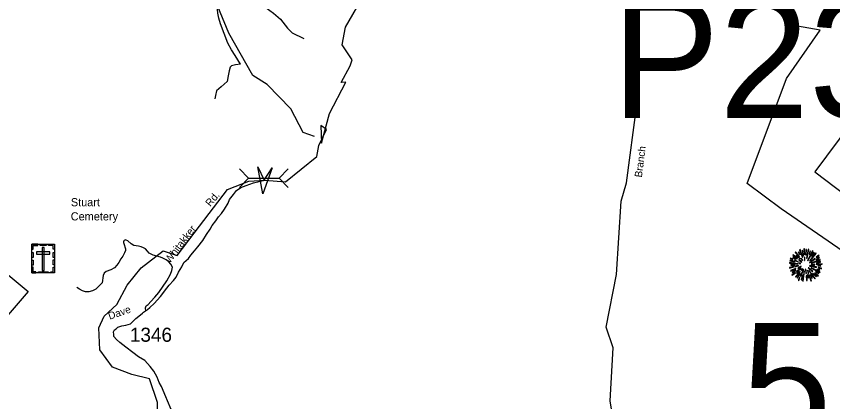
# Model space of a CAD drawing. Extents: x 884530 to 1028605, y 526725 to 653634.
# Drawn here: x 916772 to 923991, y 621419 to 624831 of the extents above; entities that cross this region are included whole.
import ezdxf

# ---------------------------------------------------------------- set-up
doc = ezdxf.new("R2010")
doc.units = 0
for name, color, linetype in [('Exist Boundary Land Use Forest National US Forest Service', 7, 'Continuous'), ('Exist Cultural Cemetery CELL', 7, 'Continuous'), ('Exist Cultural Cemetery Label', 7, 'Continuous'), ('Exist Geographical Mountain Summit CELL', 7, 'Continuous'), ('Exist Hydrographic Creek Single Shore', 7, 'Continuous'), ('Exist Hydrographic Creek Single Shore Label', 7, 'Continuous'), ('Exist Road Non-System Type 51', 7, 'Continuous'), ('Exist Road Secondary Structure Pipe Attributed CELL', 7, 'Continuous'), ('Exist Road Secondary Structure Pipe CELL', 7, 'Continuous'), ('Exist Road Secondary Structure Pipe Number Label', 7, 'Continuous'), ('Exist Road Secondary Structure Standard Bridge Number Label', 7, 'Continuous'), ('Exist Road Secondary Type 51 Attributed', 7, 'Continuous'), ('Exist Road Secondary Type 51 Label', 7, 'Continuous'), ('Exist Road Secondary Type 51 Number Label', 7, 'Continuous')]:
    doc.layers.add(name, color=color, linetype=linetype)

msp = doc.modelspace()

# ---------------------------------------------------------------- linework, layer by layer
at = {"layer": 'Exist Boundary Land Use Forest National US Forest Service'}
for points in [[(926386.9, 625477.1), (925781.4, 624682.8), (925706.3, 624584.1), (925577, 624414.6), (925572.2, 624418.2), (925506.5, 624467.1), (925360.9, 624575.6), (924915.1, 624907.8), (924572.4, 624447.3), (923832.6, 623453.6), (924382.9, 623037.8), (924152.5, 622744.8), (924131.7, 622716.3), (923536.8, 623126.4), (923234.3, 623350.9), (923584, 624281.9), (923881, 624708.4), (923630, 624753.9), (923575.3, 624877.5)], [(916505.2, 622702.7), (916876.8, 622395.6), (916552.1, 622021.5)]]:
    msp.add_lwpolyline(points, dxfattribs=at)
at = {"layer": 'Exist Cultural Cemetery CELL'}
for points in [[(916909.9, 622813.5), (917109, 622813.5), (917109, 622558.8), (916909.9, 622558.8)], [(916909.9, 622770.1), (916921.3, 622770.1), (916921.3, 622802.3), (916961.8, 622802.3), (916961.8, 622813.5), (916909.9, 622813.5)], [(916984, 622813.4), (917035.8, 622813.4), (917035.8, 622802), (916984, 622802)], [(917109.1, 622770.1), (917097.7, 622770.1), (917097.7, 622802.3), (917057.2, 622802.3), (917057.2, 622813.4), (917109.1, 622813.4)], [(916909.9, 622696), (916909.9, 622739.3), (916921.3, 622739.3), (916921.3, 622696)], [(916950.7, 622745.4), (916950.7, 622726.7), (917068.5, 622726.7), (917068.5, 622745.4)], [(917018.9, 622784.2), (917000.3, 622784.2), (917000.3, 622581.4), (917018.9, 622581.4)], [(917097.7, 622697), (917097.7, 622740.3), (917109, 622740.3), (917109, 622697)], [(916909.9, 622628.8), (916909.9, 622672.1), (916921.3, 622672.1), (916921.3, 622628.8)], [(917097.6, 622631.1), (917097.6, 622674.4), (917109, 622674.4), (917109, 622631.1)], [(916943, 622558.9), (916943, 622570.4), (916921, 622570.4), (916921, 622610.8), (916909.9, 622610.8), (916909.9, 622558.9)], [(917075.9, 622558.8), (917075.9, 622570.3), (917097.9, 622570.3), (917097.9, 622610.7), (917109, 622610.7), (917109, 622558.8)], [(916967.4, 622570.3), (917052.2, 622570.3), (917052.2, 622558.9), (916967.4, 622558.9)]]:
    msp.add_lwpolyline(points, close=True, dxfattribs=at)
at = {"layer": 'Exist Geographical Mountain Summit CELL'}
for points in [[(923638.7, 622715.4), (923678.3, 622684.8), (923680.5, 622687.1), (923642.3, 622719.8)], [(923659, 622740.1), (923695, 622702.7), (923698.3, 622705.2), (923663.1, 622744.8)], [(923667, 622712.4), (923699.7, 622683.4), (923701.9, 622685.6), (923669.9, 622717.6)], [(923686.6, 622741.6), (923702.2, 622719.8), (923704.1, 622721.2), (923690.7, 622745.6)], [(923697.5, 622763.4), (923723.7, 622696.5), (923726.6, 622697.5), (923702.6, 622765.9)], [(923731.4, 622711.4), (923733.9, 622712.1), (923724.8, 622760.1), (923720.5, 622759)], [(923736.1, 622772.8), (923740.1, 622720.8), (923743.3, 622721.2), (923741.9, 622773.9)], [(923752.1, 622718.7), (923756, 622718.7), (923759.7, 622765.9), (923754.2, 622765.9)], [(923764.1, 622690.3), (923779, 622767.3), (923773.5, 622769.2), (923760.8, 622691.1)], [(923767.3, 622668.5), (923770.3, 622666.7), (923818.9, 622751.3), (923813.5, 622755)], [(923781.8, 622725.5), (923785.1, 622724.4), (923794.6, 622751.3), (923789.9, 622753.1)], [(923788.4, 622670), (923790.6, 622667.8), (923846.2, 622732.1), (923842.2, 622736.8)], [(923825.8, 622741.6), (923804.8, 622708.1), (923807.7, 622707), (923830.2, 622738.3)], [(923846.2, 622697.9), (923848, 622695.4), (923870.9, 622711.7), (923867.2, 622715.4)], [(923610.3, 622645.2), (923682.3, 622638.3), (923682.6, 622641.2), (923610.3, 622650.3)], [(923612.9, 622666.3), (923654.3, 622656.9), (923655.4, 622660.1), (923614, 622671)], [(923615.8, 622685.6), (923638.3, 622676.9), (923639.4, 622679.8), (923617.3, 622690.7)], [(923637.6, 622696.5), (923663.4, 622680.1), (923665.6, 622682.7), (923640.5, 622700.5)], [(923654.3, 622668.5), (923684.8, 622656.5), (923685.9, 622658.7), (923656.5, 622672.6)], [(923690.7, 622674), (923715.7, 622655), (923717.9, 622657.9), (923693.2, 622677.2)], [(923691, 622644.2), (923708.1, 622642), (923708.5, 622644.2), (923691.8, 622648.5)], [(923710.3, 622687.1), (923724.1, 622670.6), (923726.2, 622672.8), (923713.5, 622690)], [(923741.5, 622699.4), (923742.9, 622670.3), (923745.5, 622670.6), (923745.5, 622699.7)], [(923785.1, 622650), (923787, 622647.4), (923835.6, 622683.4), (923832.4, 622687.8)], [(923802.2, 622647.1), (923803.3, 622644.8), (923881.4, 622673.6), (923879.6, 622678.3)], [(923846.2, 622675.1), (923873.8, 622690), (923870.9, 622695), (923844.8, 622677.6)], [(923848, 622647.1), (923884.8, 622653.6), (923883.3, 622659.1), (923846.6, 622649.3)], [(923608.9, 622607.5), (923610.3, 622602.3), (923646.3, 622612.9), (923644.1, 622616.2)], [(923618.7, 622579.8), (923621.3, 622575.2), (923666.7, 622595.1), (923665.2, 622599.8)], [(923622.4, 622627.8), (923652.1, 622629.3), (923652.1, 622632.9), (923621.3, 622632.9)], [(923636.2, 622563.9), (923665.2, 622580.6), (923663.1, 622584.2), (923634, 622568.9)], [(923654.7, 622618.8), (923655.7, 622614), (923688.9, 622622.4), (923688.1, 622626)], [(923676.2, 622554.8), (923695.4, 622572.9), (923692.1, 622575.2), (923671.7, 622558)], [(923672.5, 622573.3), (923675.4, 622569.6), (923709.9, 622598), (923708.1, 622600.5)], [(923682.3, 622604.5), (923684.5, 622599.8), (923713.2, 622615), (923712.1, 622618.4)], [(923704.1, 622533.3), (923708.5, 622531.5), (923735, 622590), (923732.5, 622590.8)], [(923711, 622582.7), (923714.3, 622579.8), (923724.4, 622596.2), (923722.6, 622597.6)], [(923725.5, 622487.9), (923730.2, 622486.8), (923742.9, 622576.2), (923739.7, 622577)], [(923751, 622591.9), (923755, 622554.8), (923759.4, 622555.1), (923754.2, 622592.6)], [(923767, 622583.1), (923775.7, 622553.3), (923779.7, 622555.1), (923769.1, 622584.2)], [(923775.4, 622603.5), (923813.9, 622568.2), (923816.4, 622572.6), (923777.2, 622605.7)], [(923781.5, 622580.9), (923832, 622506.1), (923835.6, 622509), (923784, 622582)], [(923786.6, 622620.6), (923847.3, 622608.6), (923848.4, 622612.9), (923787.7, 622624.2)], [(923800.4, 622600.9), (923878.5, 622562.7), (923880.3, 622568.2), (923801.9, 622603.8)], [(923801.2, 622634.4), (923801.2, 622631.5), (923831.3, 622631.5), (923832, 622636.5)], [(923844.4, 622633.3), (923896.7, 622636.5), (923897, 622641.2), (923844.8, 622636.5)], [(923853.8, 622590.8), (923874.9, 622582.7), (923876.7, 622587.1), (923855.3, 622594)], [(923859.3, 622621.3), (923885.8, 622619), (923885.8, 622623.4), (923859.7, 622624.5)], [(923863.3, 622604.1), (923891.6, 622596.9), (923892.3, 622602.3), (923864.3, 622608.6)], [(923630, 622543.1), (923632.8, 622539.1), (923661.2, 622560.2), (923658.6, 622563.5)], [(923660.9, 622523.5), (923663.8, 622521), (923704.5, 622568.6), (923701.6, 622570.7)], [(923700.8, 622554.8), (923675.8, 622515.5), (923679, 622513), (923704.9, 622552.6)], [(923685.9, 622496.3), (923690.7, 622493.4), (923701.6, 622518), (923698.3, 622520.2)], [(923715.7, 622498.1), (923727.7, 622540.9), (923724.1, 622541.3), (923711.3, 622499.1)], [(923757.2, 622533.3), (923760.8, 622490.8), (923764.8, 622491.9), (923761.5, 622533.3)], [(923776.8, 622516.6), (923771.3, 622546.4), (923768, 622546.4), (923772.5, 622515.5)], [(923781.5, 622538.1), (923799, 622488.2), (923803.3, 622490), (923784.4, 622538.8)], [(923792, 622543.8), (923808, 622514.4), (923812.1, 622516.6), (923795.7, 622545.3)], [(923813.9, 622555.1), (923844, 622526), (923847.3, 622528.6), (923816.1, 622557.6)], [(923830.6, 622555.8), (923861.1, 622530), (923864.3, 622533.7), (923832.4, 622558.4)], [(923839.7, 622566.8), (923864.7, 622553.7), (923867.2, 622557.3), (923841.9, 622570.7)]]:
    msp.add_lwpolyline(points, close=True, dxfattribs=at)
at = {"layer": 'Exist Hydrographic Creek Single Shore'}
for points in [[(919463.7, 623863.4), (919470.1, 623708.9), (919542.7, 623970.1), (919686.4, 624249.4), (919643.9, 624244.9), (919724.1, 624392.1), (919741.9, 624445.6), (919652.8, 624579.3), (919684, 624735.4), (919857.8, 625038.6), (919977.7, 625129.6), (920094.1, 625343.9), (920236.8, 625770.6)], [(919407.7, 623767.9), (919309.6, 623803.6), (919198.2, 624013.1), (918988.8, 624226.1), (918864, 624306.3), (918650.1, 624680.8), (918498.6, 625055.3)], [(922319.3, 618450.2), (922343.2, 618555.7), (922369.2, 618719.8), (922361.9, 618988), (922231.6, 619312.1), (922238.5, 619502.3), (922283.9, 619609.7), (922329.3, 619940.3), (922325.8, 620307.8), (922271.4, 620650.2), (922247, 620670.4), (922248.8, 620719.6), (922085.6, 621051), (922024.1, 621426.3), (922049.2, 621895.1), (921989.1, 622080.1), (922080.7, 622544.2), (922120.9, 623193.2), (922168.4, 623356.3), (922259.8, 624046.9)], [(918027.8, 620988.3), (918019.8, 621413.7), (917949.3, 621622.6), (917793.9, 621661.5), (917621.2, 621726.3), (917509, 621877.5), (917500.3, 622072), (917549.7, 622175.7), (917660.1, 622279.3), (917750.7, 622452.1), (917875.9, 622603.4), (918071.6, 622755.9), (918194.6, 622714.3), (918393.2, 622973.5), (918639.2, 623297.6), (918829.2, 623371), (918968.7, 623381.4), (919152.9, 623366.7), (919429.2, 623591.3), (919446, 623685.9), (919515, 623828.4), (919463.7, 623863.4)]]:
    msp.add_lwpolyline(points, dxfattribs=at)
at = {"layer": 'Exist Road Non-System Type 51'}
for points in [[(918755.2, 624406.1), (918707.9, 624482.7), (918675.1, 624535.5), (918642.3, 624592), (918576.6, 624765.2), (918563.9, 624814.4), (918554.8, 624858.1), (918547.5, 624920.1), (918556.6, 624945.6), (918562.4, 624952.2), (918566.1, 624956.4)], [(918566.1, 624956.4), (918582.2, 624974.8), (918626, 624995.4), (918693.2, 625006.2), (918762.5, 625002.1), (918846.4, 624983.9), (918910.2, 624952.9), (918981.2, 624907.3), (919045.1, 624858.1), (919107, 624805.3), (919170.8, 624727), (919211, 624685), (919314.4, 624634.3)], [(918755.2, 624406.1), (918711.6, 624400.7), (918675.1, 624391.5), (918662.3, 624380.6), (918655.1, 624349.6), (918645.9, 624304.1), (918635, 624253.1), (918611.3, 624229.4), (918583.9, 624205.6), (918542.1, 624171), (918534.7, 624129.1), (918527.4, 624101.7)], [(917915.8, 622222.2), (917913.9, 622250.9), (917921.1, 622267), (917937.3, 622279.5), (917960.5, 622306.3), (917998.1, 622343.9), (918032, 622386.9), (918101.8, 622488.9), (918134, 622547.9), (918148.4, 622581.9), (918152, 622610.5), (918137.6, 622637.4), (918117.9, 622660.6), (918096.5, 622674.9), (918067.8, 622691), (918046.4, 622700), (918015.9, 622707.1), (917983.5, 622716), (917947.3, 622734.8), (917930.8, 622752.3), (917913.9, 622771.6), (917898, 622782.1), (917875.1, 622789.5), (917851.3, 622796.8), (917810.3, 622803.4), (917787, 622817.5), (917756.8, 622844), (917744.5, 622850.8), (917738, 622850.9), (917731.2, 622848.9), (917725.8, 622846.1), (917721.5, 622842), (917718.4, 622835.9), (917718.8, 622829.8), (917722, 622819.4), (917736.5, 622772), (917736.5, 622756.9), (917729.5, 622736.7), (917713.3, 622707.4), (917697.1, 622684.1), (917679.9, 622651.8), (917659.6, 622626.6), (917639.8, 622604), (917608.2, 622586.1), (917566.8, 622572), (917547.6, 622557.9), (917539.4, 622536.6), (917529.8, 622471.6), (917507.4, 622447.2), (917474.6, 622415.5), (917445.3, 622399.5), (917414.2, 622393.2), (917384, 622393.2), (917357.6, 622401.3), (917330.3, 622415.5), (917308.1, 622431.5)]]:
    msp.add_lwpolyline(points, dxfattribs=at)
at = {"layer": 'Exist Road Secondary Structure Pipe Attributed CELL'}
msp.add_lwpolyline([(919033.9, 623488.6), (918952.9, 623258.6), (918908, 623498.3), (918962.3, 623380.1)], close=True, dxfattribs=at)
at = {"layer": 'Exist Road Secondary Structure Pipe CELL'}
for p, q in [((918746.5, 623482.1), (918825.1, 623399.1)), ((919175.7, 623482.1), (919097.2, 623399.1)), ((918746.5, 623316.2), (918825.1, 623399.1)), ((918825.1, 623399.1), (919097.2, 623399.1)), ((919175.7, 623316.2), (919097.2, 623399.1))]:
    msp.add_line(p, q, dxfattribs=at)
at = {"layer": 'Exist Road Secondary Type 51 Attributed'}
msp.add_lwpolyline([(918141, 621349.8), (918110.2, 621425.6), (918093.3, 621463.3), (918055.6, 621554.6), (918034.1, 621589.1), (918016, 621637.5), (917988.6, 621689.5), (917955.6, 621729.6), (917908.7, 621782.6), (917851.3, 621815.9), (917802.2, 621856.3), (917740.2, 621903.4), (917687.1, 621943.9), (917658.2, 621970.7), (917635.4, 621996.1), (917634, 622014.7), (917631.1, 622037.1), (917639, 622055.1), (917654.3, 622065.3), (917669.1, 622080.5), (917705.4, 622091.2), (917740.7, 622095.4), (917781.6, 622107.7), (917827.8, 622155.3), (917855.2, 622176.5), (917886.3, 622202.1), (917897.2, 622210.6), (917932.1, 622234.9), (917954, 622253.3), (917991.6, 622287.3), (918047.3, 622351.9), (918104.3, 622425.6), (918123.1, 622449.6), (918161, 622492.2), (918184.8, 622521.4), (918207.4, 622564.7), (918236.3, 622612.5), (918254.5, 622650.2), (918293.1, 622686), (918314, 622717.1), (918347.8, 622754.7), (918378.1, 622789.6), (918420.2, 622847.4), (918452.3, 622900.3), (918486.1, 622945.4), (918505, 622979.3), (918535.9, 623020.4), (918559.9, 623055.4), (918585.2, 623085.6), (918613.2, 623124.4), (918644.4, 623177.2), (918658.2, 623209.1), (918691.4, 623253.6), (918717.8, 623289.9), (918756.6, 623315.7), (918803.7, 623334.6), (918869.2, 623358.2), (918968.7, 623381.4)], dxfattribs=at)

# ---------------------------------------------------------------- texts
at = {"layer": 'Exist Cultural Cemetery Label'}
for s, p in [('Stuart', (917254.2, 623149.3)), ('Cemetery', (917253.3, 623024.1))]:
    msp.add_text(s, height=72.18, dxfattribs=at).set_placement(p)
at = {"layer": 'Exist Hydrographic Creek Single Shore Label'}
msp.add_text('Branch', height=65.62, rotation=82.46498, dxfattribs=at).set_placement((922303.4, 623401.8))
msp.add_text('Branch', height=65.62, rotation=82.46498, dxfattribs=at).set_placement((922303.4, 623401.8))
at = {"layer": 'Exist Road Secondary Structure Pipe Number Label'}
msp.add_text('P231', height=1066.27, dxfattribs=at).set_placement((922038.2, 623931.8))
at = {"layer": 'Exist Road Secondary Structure Standard Bridge Number Label'}
msp.add_text('5', height=1066.3, dxfattribs=at).set_placement((923187.4, 621049.1))
at = {"layer": 'Exist Road Secondary Type 51 Label'}
for s, rotation, p in [('Rd.', 49.92692, (918487.3, 623141.7)), ('Whitakker', 52.37889, (918127.8, 622639.2)), ('Dave', 18.99987, (917597.2, 622144.6))]:
    msp.add_text(s, height=65.62, rotation=rotation, dxfattribs=at).set_placement(p)
at = {"layer": 'Exist Road Secondary Type 51 Number Label'}
msp.add_text('1346', height=125, dxfattribs=at).set_placement((917776.6, 621949.6))

doc.saveas('drawing.dxf')
